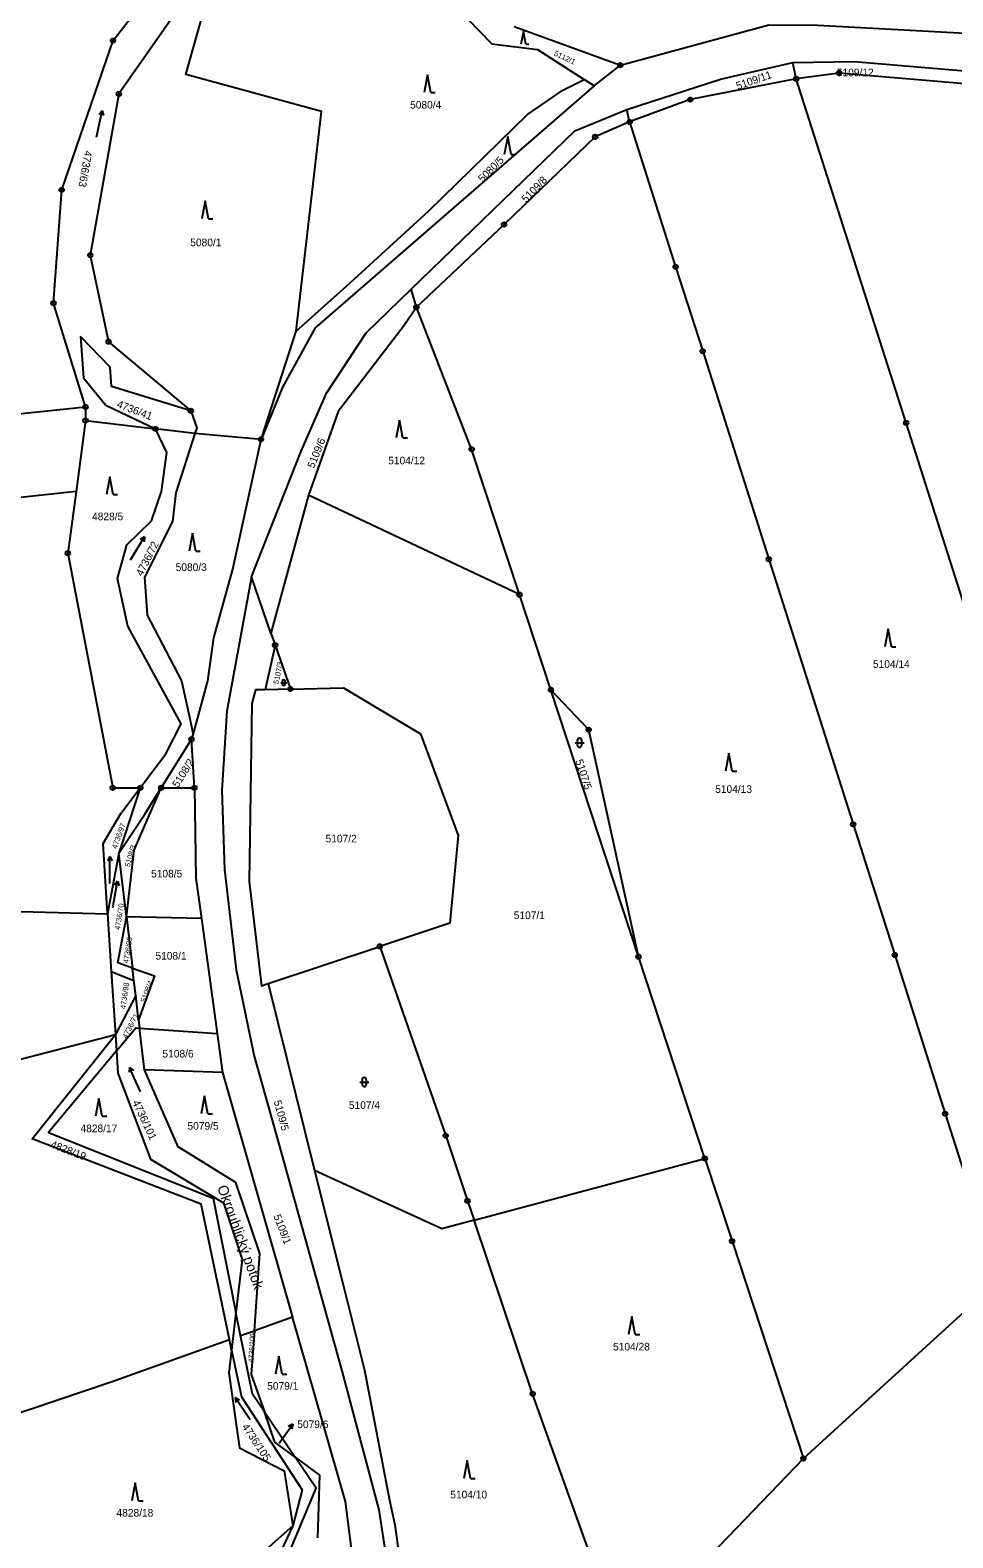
# Model space of a CAD drawing. Extents: x -733394 to -722299, y -1082822 to -1075049.
# Drawn here: x -724621.4 to -724415.4, y -1079454.3 to -1079117.9 of the extents above; entities that cross this region are included whole.
import ezdxf

# ---------------------------------------------------------------- set-up
doc = ezdxf.new("R2010")
doc.units = 0
for name, color, linetype in [('Hranice parcel', 7, 'Continuous'), ('Parcelní čísla', 7, 'Continuous'), ('Pop  PČ popisy', 7, 'Continuous'), ('Značky bodu BP', 7, 'Continuous'), ('Značky kultur', 7, 'Continuous')]:
    doc.layers.add(name, color=color, linetype=linetype)

msp = doc.modelspace()

# ---------------------------------------------------------------- linework, layer by layer
at = {"layer": 'Hranice parcel'}
for p, q in [((-724513.31, -1079117.1), (-724489.63, -1079125.74)), ((-724495.46, -1079130.38), (-724489.63, -1079125.74)), ((-724450.36, -1079128.81), (-724451.12, -1079125.14)), ((-724495.46, -1079130.38), (-724497.69, -1079128.94)), ((-724487.56, -1079138.42), (-724488.16, -1079135.65)), ((-724535.17, -1079179.75), (-724536.37, -1079175.71)), ((-724603.52, -1079193.1), (-724610.14, -1079186.29)), ((-724610.14, -1079186.29), (-724609.48, -1079195.48)), ((-724569.85, -1079209.24), (-724562.01, -1079185.07)), ((-724603.23, -1079197.41), (-724603.52, -1079193.1)), ((-724585.53, -1079202.89), (-724603.23, -1079197.41)), ((-724686.12, -1079209.86), (-724609.05, -1079202.01)), ((-724609.05, -1079202.01), (-724609.05, -1079205.03)), ((-724609.05, -1079205.03), (-724611.16, -1079220.88)), ((-724609.05, -1079205.03), (-724593.41, -1079206.91)), ((-724584.62, -1079207.96), (-724593.41, -1079206.91)), ((-724569.85, -1079209.24), (-724584.62, -1079207.96)), ((-724559.23, -1079221.67), (-724567.65, -1079252.45)), ((-724512.14, -1079243.88), (-724559.23, -1079221.67)), ((-724567.65, -1079252.45), (-724572, -1079239.95)), ((-724505.13, -1079265.14), (-724512.14, -1079243.88)), ((-724567.65, -1079252.45), (-724566.71, -1079255.16)), ((-724566.71, -1079255.16), (-724568.97, -1079265.09)), ((-724566.71, -1079255.16), (-724563.3, -1079264.95)), ((-724563.3, -1079264.95), (-724568.97, -1079265.09)), ((-724485.57, -1079324.66), (-724505.13, -1079265.14)), ((-724585.38, -1079276.16), (-724584.98, -1079275.16)), ((-724584.73, -1079286.98), (-724585.38, -1079276.16)), ((-724596.82, -1079286.99), (-724601.63, -1079301.56)), ((-724592.15, -1079286.98), (-724584.73, -1079286.98)), ((-724584.73, -1079286.98), (-724584.41, -1079307.13)), ((-724604.12, -1079315.09), (-724605.13, -1079299.38)), ((-724601.63, -1079301.56), (-724604.12, -1079315.09)), ((-724599.93, -1079315.81), (-724601.63, -1079301.56)), ((-724584.41, -1079307.13), (-724583.17, -1079316.18)), ((-724687.95, -1079312.79), (-724604.12, -1079315.09)), ((-724604.12, -1079315.09), (-724603.29, -1079327.95)), ((-724599.93, -1079315.81), (-724598.57, -1079327.21)), ((-724583.17, -1079316.18), (-724599.93, -1079315.81)), ((-724583.17, -1079316.18), (-724579.65, -1079341.82)), ((-724568.27, -1079330.64), (-724543.32, -1079322.37)), ((-724470.76, -1079369.7), (-724485.57, -1079324.66)), ((-724603.29, -1079327.95), (-724602.38, -1079342.01)), ((-724603.29, -1079327.95), (-724598.24, -1079329.99)), ((-724598.24, -1079329.99), (-724598.57, -1079327.21)), ((-724597.84, -1079333.36), (-724598.24, -1079329.99)), ((-724568.27, -1079330.64), (-724557.9, -1079372.38)), ((-724597.84, -1079333.36), (-724602.38, -1079342.01)), ((-724597.19, -1079338.76), (-724597.84, -1079333.36)), ((-724597.19, -1079338.76), (-724596.97, -1079340.61)), ((-724596.97, -1079340.61), (-724579.65, -1079341.82)), ((-724595.86, -1079349.92), (-724596.97, -1079340.61)), ((-724579.65, -1079341.82), (-724578.46, -1079350.54)), ((-724660.05, -1079357.01), (-724602.38, -1079342.01)), ((-724602.38, -1079342.01), (-724602.14, -1079345.69)), ((-724602.14, -1079345.69), (-724601.82, -1079350.63)), ((-724578.46, -1079350.54), (-724595.86, -1079349.92)), ((-724578.46, -1079350.54), (-724562.82, -1079405.13)), ((-724522.29, -1079383.47), (-724470.76, -1079369.7)), ((-724574.06, -1079392.23), (-724575.45, -1079404.09)), ((-724571.34, -1079408.12), (-724570.13, -1079390.91)), ((-724405.22, -1079396.89), (-724448.76, -1079436.62)), ((-724575.45, -1079404.09), (-724576.42, -1079412.45)), ((-724574.42, -1079409.2), (-724575.45, -1079404.09)), ((-724562.82, -1079405.13), (-724571.34, -1079408.12)), ((-724551.03, -1079446.26), (-724562.82, -1079405.13)), ((-724574.42, -1079409.2), (-724571.34, -1079408.12)), ((-724571.34, -1079408.12), (-724572.03, -1079417.88)), ((-724576.42, -1079412.45), (-724577.02, -1079417.53)), ((-724576.42, -1079412.45), (-724576.92, -1079410.07)), ((-724572.03, -1079417.88), (-724569.1, -1079426.25)), ((-724569.1, -1079426.25), (-724562.24, -1079436.34)), ((-724448.76, -1079436.62), (-724489.05, -1079478.45)), ((-724548.26, -1079467.79), (-724551.03, -1079446.26))]:
    msp.add_line(p, q, dxfattribs=at)
for points in [[(-724609.05, -1079202.01), (-724616.2, -1079178.86), (-724614.37, -1079153.58), (-724602.91, -1079120.26), (-724593.34, -1079107.86), (-724605.72, -1079093.45), (-724624.82, -1079090.48), (-724639.97, -1079087.06)], [(-724589.06, -1079114.23), (-724601.61, -1079132.18), (-724607.99, -1079168.13), (-724603.9, -1079187.45), (-724585.53, -1079202.89)], [(-724562.01, -1079185.07), (-724556.37, -1079136.11), (-724586.66, -1079127.84), (-724583.25, -1079115.69)], [(-724523.71, -1079115.52), (-724518.36, -1079121), (-724508.12, -1079122.22), (-724497.69, -1079128.94)], [(-724489.63, -1079125.74), (-724456.44, -1079116.72), (-724445.51, -1079116.83), (-724394.74, -1079119.54)], [(-724488.16, -1079135.65), (-724467.24, -1079128.88), (-724451.12, -1079125.14)], [(-724451.12, -1079125.14), (-724437.46, -1079124.91), (-724404.8, -1079127.69), (-724391.49, -1079128.19)], [(-724562.01, -1079185.07), (-724549.94, -1079174.3), (-724532.4, -1079158.27), (-724510.39, -1079136.74), (-724502.49, -1079131.33), (-724497.69, -1079128.94)], [(-724450.36, -1079128.81), (-724474.02, -1079133.43), (-724487.56, -1079138.42)], [(-724390.75, -1079131.74), (-724440.79, -1079127.5), (-724450.36, -1079128.81)], [(-724372.57, -1079372.4), (-724385.1, -1079333.09), (-724398.17, -1079292.25), (-724411.07, -1079251.77), (-724425.81, -1079205.57), (-724450.36, -1079128.81)], [(-724495.46, -1079130.38), (-724557.76, -1079184.37), (-724565.09, -1079197.59), (-724569.85, -1079209.24)], [(-724536.37, -1079175.71), (-724499.81, -1079140.4), (-724488.16, -1079135.65)], [(-724487.56, -1079138.42), (-724495.26, -1079141.75), (-724515.6, -1079161.3), (-724535.17, -1079179.75)], [(-724487.56, -1079138.42), (-724477.28, -1079170.74), (-724471.25, -1079189.55), (-724456.47, -1079235.96), (-724437.64, -1079295.12), (-724428.36, -1079324.28), (-724417.1, -1079359.71), (-724405.22, -1079396.89)], [(-724572, -1079239.95), (-724560.89, -1079211.91), (-724555.24, -1079198.92), (-724546.37, -1079185.45), (-724536.37, -1079175.71)], [(-724535.17, -1079179.75), (-724537.93, -1079183.82), (-724552.64, -1079203), (-724559.23, -1079221.67)], [(-724512.14, -1079243.88), (-724522.83, -1079211.42), (-724535.17, -1079179.75)], [(-724609.48, -1079195.48), (-724604.53, -1079201.61), (-724593.41, -1079206.91)], [(-724585.53, -1079202.89), (-724584.21, -1079206.69), (-724584.62, -1079207.96)], [(-724596.82, -1079286.99), (-724591.14, -1079279.41), (-724587.66, -1079272.73), (-724599.62, -1079250.95), (-724601.88, -1079240.31), (-724599.82, -1079232.81), (-724594.34, -1079227.41), (-724592.08, -1079220.85), (-724590.91, -1079212.2), (-724593.41, -1079206.91)], [(-724584.62, -1079207.96), (-724588.87, -1079221.18), (-724589.63, -1079227.57), (-724595.91, -1079239.97), (-724595.27, -1079248.49), (-724587.65, -1079263.15), (-724585.65, -1079271.88), (-724584.98, -1079275.16)], [(-724584.98, -1079275.16), (-724581.72, -1079263.11), (-724580.39, -1079253.56), (-724576.12, -1079238.23), (-724569.85, -1079209.24)], [(-724611.16, -1079220.88), (-724631.88, -1079223.1), (-724704.34, -1079229.6)], [(-724611.16, -1079220.88), (-724613, -1079234.65), (-724602.98, -1079286.99), (-724600.66, -1079286.99), (-724596.82, -1079286.99)], [(-724572, -1079239.95), (-724577.5, -1079269.9), (-724578.6, -1079287.5), (-724578, -1079305.25), (-724575.39, -1079327.6), (-724571.41, -1079346.86), (-724565.45, -1079368.05), (-724551.85, -1079417.05), (-724543.56, -1079448.11), (-724538.3, -1079482.71), (-724537.97, -1079485.1), (-724536.57, -1079499.32), (-724536.86, -1079514.22), (-724536.15, -1079516.25)], [(-724568.97, -1079265.09), (-724571.12, -1079265.14), (-724571.95, -1079268.17), (-724572.51, -1079307.89), (-724569.78, -1079331.14), (-724568.27, -1079330.64)], [(-724563.3, -1079264.95), (-724551.42, -1079264.66), (-724534.26, -1079274.91), (-724525.86, -1079297.64), (-724527.67, -1079317.19), (-724543.32, -1079322.37)], [(-724485.57, -1079324.66), (-724496.7, -1079274.03), (-724505.13, -1079265.14)], [(-724585.38, -1079276.16), (-724589.87, -1079283.3), (-724592.15, -1079286.98)], [(-724605.13, -1079299.38), (-724601.13, -1079292.74), (-724596.82, -1079286.99)], [(-724601.63, -1079301.56), (-724595.8, -1079292.9), (-724592.15, -1079286.98)], [(-724599.93, -1079315.81), (-724598.2, -1079300.93), (-724592.15, -1079286.98)], [(-724598.57, -1079327.21), (-724601.87, -1079326.06), (-724599.93, -1079315.81)], [(-724543.32, -1079322.37), (-724528.62, -1079364.61), (-724523.75, -1079379.16), (-724522.29, -1079383.47)], [(-724598.57, -1079327.21), (-724593.65, -1079328.92), (-724597.19, -1079338.76)], [(-724602.14, -1079345.69), (-724597.84, -1079340.55), (-724596.97, -1079340.61)], [(-724576.92, -1079410.07), (-724583.24, -1079379.91), (-724620.97, -1079365.28), (-724602.38, -1079342.01)], [(-724602.14, -1079345.69), (-724617.35, -1079363.89), (-724580.58, -1079378.58), (-724575.45, -1079404.09)], [(-724601.82, -1079350.63), (-724594.53, -1079369.81), (-724578.25, -1079379.59), (-724574.06, -1079392.23)], [(-724570.13, -1079390.91), (-724575.46, -1079375.05), (-724588.36, -1079367.12), (-724595.86, -1079349.92)], [(-724470.76, -1079369.7), (-724464.68, -1079388.15), (-724448.76, -1079436.62)], [(-724522.29, -1079383.47), (-724529.5, -1079385.4), (-724557.9, -1079372.38)], [(-724557.9, -1079372.38), (-724551.78, -1079397), (-724546.74, -1079416.9), (-724541.15, -1079445.93), (-724540, -1079451.4), (-724531.5, -1079512.55)], [(-724489.05, -1079478.45), (-724509.22, -1079422.2), (-724522.29, -1079383.47)], [(-724569.1, -1079426.25), (-724571.8, -1079422.29), (-724574.42, -1079409.2)], [(-724645.5, -1079433.76), (-724603.33, -1079419.55), (-724576.92, -1079410.07)], [(-724576.42, -1079412.45), (-724574.25, -1079422.85), (-724560.66, -1079443.66), (-724562.79, -1079451.65)], [(-724577.02, -1079417.53), (-724574.65, -1079434.22), (-724564.72, -1079439.39), (-724562.79, -1079451.65)], [(-724562.24, -1079436.34), (-724566.75, -1079432.98), (-724569.1, -1079426.25)], [(-724572.41, -1079478.19), (-724569.23, -1079471.22), (-724557.52, -1079443.29), (-724562.24, -1079436.34)], [(-724562.24, -1079436.34), (-724556.82, -1079440.39), (-724557.24, -1079454.36)], [(-724562.79, -1079451.65), (-724578.05, -1079465.16), (-724578.07, -1079480.9), (-724578.16, -1079481.06)], [(-724562.79, -1079451.65), (-724571.09, -1079469.32), (-724576.12, -1079480.05)]]:
    msp.add_lwpolyline(points, dxfattribs=at)
at = {"layer": 'Pop  PČ popisy'}
for p, q in [((-724564.51, -1079431.44), (-724562.79, -1079428.98)), ((-724562.79, -1079428.98), (-724563.77, -1079429.52)), ((-724562.79, -1079428.98), (-724562.95, -1079430.09)), ((-724565.79, -1079433.24), (-724564.51, -1079431.44))]:
    msp.add_line(p, q, dxfattribs=at)
at = {"layer": 'Značky bodu BP'}
for centre, radius in [((-724602.91, -1079120.26), 0.5), ((-724602.91, -1079120.26), 0.0303), ((-724489.63, -1079125.74), 0.5), ((-724489.63, -1079125.74), 0.0303), ((-724450.36, -1079128.81), 0.5), ((-724450.36, -1079128.81), 0.0303), ((-724440.79, -1079127.5), 0.5), ((-724440.79, -1079127.5), 0.0303), ((-724601.61, -1079132.18), 0.5), ((-724601.61, -1079132.18), 0.0303), ((-724474.02, -1079133.43), 0.5), ((-724474.02, -1079133.43), 0.0303), ((-724487.56, -1079138.42), 0.5), ((-724487.56, -1079138.42), 0.0303), ((-724495.26, -1079141.75), 0.5), ((-724495.26, -1079141.75), 0.0303), ((-724614.37, -1079153.58), 0.5), ((-724614.37, -1079153.58), 0.0303), ((-724515.6, -1079161.3), 0.5), ((-724515.6, -1079161.3), 0.0303), ((-724607.99, -1079168.13), 0.5), ((-724607.99, -1079168.13), 0.0303), ((-724477.28, -1079170.74), 0.5), ((-724477.28, -1079170.74), 0.0303), ((-724616.2, -1079178.86), 0.5), ((-724616.2, -1079178.86), 0.0303), ((-724535.17, -1079179.75), 0.5), ((-724535.17, -1079179.75), 0.0303), ((-724603.9, -1079187.45), 0.5), ((-724603.9, -1079187.45), 0.0303), ((-724471.25, -1079189.55), 0.5), ((-724471.25, -1079189.55), 0.0303), ((-724609.05, -1079202.01), 0.5), ((-724609.05, -1079202.01), 0.0303), ((-724585.53, -1079202.89), 0.5), ((-724585.53, -1079202.89), 0.0303), ((-724609.05, -1079205.03), 0.5), ((-724609.05, -1079205.03), 0.0303), ((-724593.41, -1079206.91), 0.5), ((-724593.41, -1079206.91), 0.0303), ((-724425.81, -1079205.57), 0.5), ((-724425.81, -1079205.57), 0.0303), ((-724569.85, -1079209.24), 0.5), ((-724569.85, -1079209.24), 0.0303), ((-724522.83, -1079211.42), 0.5), ((-724522.83, -1079211.42), 0.0303), ((-724613, -1079234.65), 0.5), ((-724613, -1079234.65), 0.0303), ((-724456.47, -1079235.96), 0.5), ((-724456.47, -1079235.96), 0.0303), ((-724512.14, -1079243.88), 0.5), ((-724512.14, -1079243.88), 0.0303), ((-724566.71, -1079255.16), 0.5), ((-724566.71, -1079255.16), 0.0303), ((-724563.3, -1079264.95), 0.5), ((-724563.3, -1079264.95), 0.0303), ((-724505.13, -1079265.14), 0.5), ((-724505.13, -1079265.14), 0.0303), ((-724496.7, -1079274.03), 0.5), ((-724496.7, -1079274.03), 0.0303), ((-724585.38, -1079276.16), 0.5), ((-724585.38, -1079276.16), 0.0303), ((-724602.98, -1079286.99), 0.5), ((-724602.98, -1079286.99), 0.0303), ((-724596.82, -1079286.99), 0.5), ((-724596.82, -1079286.99), 0.0303), ((-724592.15, -1079286.98), 0.5), ((-724592.15, -1079286.98), 0.0303), ((-724584.73, -1079286.98), 0.5), ((-724584.73, -1079286.98), 0.0303), ((-724437.64, -1079295.12), 0.5), ((-724437.64, -1079295.12), 0.0303), ((-724543.32, -1079322.37), 0.5), ((-724543.32, -1079322.37), 0.0303), ((-724485.57, -1079324.66), 0.5), ((-724485.57, -1079324.66), 0.0303), ((-724428.36, -1079324.28), 0.5), ((-724428.36, -1079324.28), 0.0303), ((-724417.1, -1079359.71), 0.5), ((-724417.1, -1079359.71), 0.0303), ((-724528.62, -1079364.61), 0.5), ((-724528.62, -1079364.61), 0.0303), ((-724470.76, -1079369.7), 0.5), ((-724470.76, -1079369.7), 0.0303), ((-724523.75, -1079379.16), 0.5), ((-724523.75, -1079379.16), 0.0303), ((-724464.68, -1079388.15), 0.5), ((-724464.68, -1079388.15), 0.0303), ((-724509.22, -1079422.2), 0.5), ((-724509.22, -1079422.2), 0.0303), ((-724448.76, -1079436.62), 0.5), ((-724448.76, -1079436.62), 0.0303)]:
    msp.add_circle(centre, radius, dxfattribs=at)
at = {"layer": 'Značky kultur'}
for p, q in [((-724511.29, -1079118.27), (-724511.82, -1079121.07)), ((-724510.77, -1079121.07), (-724511.29, -1079118.27)), ((-724510.77, -1079121.07), (-724510.07, -1079121.07)), ((-724532.72, -1079127.88), (-724533.47, -1079131.88)), ((-724531.97, -1079131.88), (-724532.72, -1079127.88)), ((-724531.97, -1079131.88), (-724530.97, -1079131.88)), ((-724606.6, -1079141.79), (-724605.35, -1079135.92)), ((-724605.35, -1079135.92), (-724606.05, -1079136.77)), ((-724605.35, -1079135.92), (-724605.07, -1079136.98)), ((-724514.79, -1079141.65), (-724515.54, -1079145.65)), ((-724514.04, -1079145.65), (-724514.79, -1079141.65)), ((-724514.04, -1079145.65), (-724513.04, -1079145.65)), ((-724582.34, -1079156.04), (-724583.09, -1079160.04)), ((-724581.59, -1079160.04), (-724582.34, -1079156.04)), ((-724581.59, -1079160.04), (-724580.59, -1079160.04)), ((-724538.93, -1079204.93), (-724539.68, -1079208.93)), ((-724538.18, -1079208.93), (-724538.93, -1079204.93)), ((-724538.18, -1079208.93), (-724537.18, -1079208.93)), ((-724603.65, -1079217.57), (-724604.4, -1079221.57)), ((-724602.9, -1079221.57), (-724603.65, -1079217.57)), ((-724602.9, -1079221.57), (-724601.9, -1079221.57)), ((-724585.18, -1079230.16), (-724585.93, -1079234.16)), ((-724584.43, -1079234.16), (-724585.18, -1079230.16)), ((-724598.99, -1079236.13), (-724595.9, -1079230.99)), ((-724595.9, -1079230.99), (-724596.83, -1079231.57)), ((-724595.9, -1079230.99), (-724595.97, -1079232.08)), ((-724584.43, -1079234.16), (-724583.43, -1079234.16)), ((-724429.86, -1079251.55), (-724430.61, -1079255.55)), ((-724429.11, -1079255.55), (-724429.86, -1079251.55)), ((-724429.11, -1079255.55), (-724428.11, -1079255.55)), ((-724565.46, -1079263.53), (-724564.12, -1079263.53)), ((-724565.12, -1079263.2), (-724565.12, -1079263.87)), ((-724564.46, -1079263.87), (-724564.46, -1079263.2)), ((-724499.74, -1079276.93), (-724497.74, -1079276.93)), ((-724499.24, -1079276.43), (-724499.24, -1079277.43)), ((-724498.24, -1079277.43), (-724498.24, -1079276.43)), ((-724465.38, -1079279.28), (-724466.13, -1079283.28)), ((-724464.63, -1079283.28), (-724465.38, -1079279.28)), ((-724464.63, -1079283.28), (-724463.63, -1079283.28)), ((-724603.62, -1079302.33), (-724604.12, -1079303.31)), ((-724603.62, -1079308.33), (-724603.62, -1079302.33)), ((-724603.62, -1079302.33), (-724603.12, -1079303.31)), ((-724602.93, -1079313.71), (-724601.89, -1079307.8)), ((-724601.89, -1079307.8), (-724602.55, -1079308.68)), ((-724601.89, -1079307.8), (-724601.56, -1079308.85)), ((-724599.22, -1079349.36), (-724599.28, -1079350.46)), ((-724596.78, -1079354.84), (-724599.22, -1079349.36)), ((-724599.22, -1079349.36), (-724598.36, -1079350.05)), ((-724547.81, -1079352.66), (-724545.81, -1079352.66)), ((-724547.31, -1079352.16), (-724547.31, -1079353.16)), ((-724546.31, -1079353.16), (-724546.31, -1079352.16)), ((-724606.05, -1079356.28), (-724606.8, -1079360.28)), ((-724605.3, -1079360.28), (-724606.05, -1079356.28)), ((-724582.47, -1079355.72), (-724583.22, -1079359.72)), ((-724581.72, -1079359.72), (-724582.47, -1079355.72)), ((-724605.3, -1079360.28), (-724604.3, -1079360.28)), ((-724581.72, -1079359.72), (-724580.72, -1079359.72)), ((-724487.06, -1079404.98), (-724487.81, -1079408.98)), ((-724486.31, -1079408.98), (-724487.06, -1079404.98)), ((-724486.31, -1079408.98), (-724485.31, -1079408.98)), ((-724565.87, -1079413.83), (-724566.62, -1079417.83)), ((-724565.12, -1079417.83), (-724565.87, -1079413.83)), ((-724565.12, -1079417.83), (-724564.12, -1079417.83)), ((-724572.26, -1079428), (-724575.61, -1079423.02)), ((-724575.61, -1079423.02), (-724575.48, -1079424.11)), ((-724575.61, -1079423.02), (-724574.65, -1079423.55)), ((-724523.81, -1079437.07), (-724524.56, -1079441.07)), ((-724523.06, -1079441.07), (-724523.81, -1079437.07)), ((-724597.96, -1079442.05), (-724598.71, -1079446.05)), ((-724597.21, -1079446.05), (-724597.96, -1079442.05)), ((-724523.06, -1079441.07), (-724522.06, -1079441.07)), ((-724597.21, -1079446.05), (-724596.21, -1079446.05))]:
    msp.add_line(p, q, dxfattribs=at)
for centre, radius, start, end in [((-724564.79, -1079263.2), 0.335, 0, 180), ((-724564.79, -1079263.87), 0.335, 180, 359.9879), ((-724498.74, -1079276.43), 0.5, 0, 180), ((-724498.74, -1079277.43), 0.5, 180, 359.9879), ((-724546.81, -1079352.16), 0.5, 0, 180), ((-724546.81, -1079353.16), 0.5, 180, 359.9879)]:
    msp.add_arc(centre, radius, start, end, dxfattribs=at)

# ---------------------------------------------------------------- texts
at = {"layer": 'Parcelní čísla'}
for s, height, rotation, p in [('5112/1', 1.19, 335, (-724504.57, -1079123.52)), ('5109/11', 1.7, 19, (-724463.44, -1079131.24)), ('4736/63', 1.7, 260, (-724609.2, -1079144.71)), ('5080/5', 1.7, 45, (-724520.39, -1079152.01)), ('5109/8', 1.7, 46, (-724510.67, -1079156.53)), ('4736/41', 1.7, 339, (-724602.2, -1079202.03)), ('5109/6', 1.7, 68, (-724558.02, -1079215.82)), ('4736/72', 1.7, 63, (-724596.38, -1079239.89)), ('5107/3', 1.19, 79, (-724565.95, -1079263.92)), ('5108/2', 1.7, 58, (-724588.38, -1079287.09)), ('5107/5', 1.7, 288, (-724499.69, -1079280.94)), ('4736/97', 1.19, 70, (-724602.11, -1079300.71)), ('5108/3', 1.19, 74, (-724599.17, -1079304.77)), ('4736/70', 1.19, 81, (-724601.37, -1079318.76)), ('4736/99', 1.19, 81, (-724599.5, -1079326.23)), ('4736/98', 1.19, 82, (-724600.13, -1079336.4)), ('5108/4', 1.19, 70, (-724595.67, -1079334.97)), ('4736/71', 1.19, 63, (-724599.83, -1079343.05)), ('4736/101', 1.7, 295, (-724598.62, -1079357.15)), ('5109/5', 1.7, 285, (-724567.04, -1079356.94)), ('4828/19', 1.7, 339, (-724617, -1079367.19)), ('5109/1', 1.7, 291, (-724567.11, -1079382.54)), ('4736/106', 1.139, 87, (-724571.55, -1079415.26)), ('4736/105', 1.7, 304, (-724574.22, -1079429.56))]:
    msp.add_text(s, height=height, rotation=rotation, dxfattribs=at).set_placement(p)
for s, p in [('5109/12', (-724441.29, -1079128.23)), ('5080/4', (-724536.57, -1079135.43)), ('5080/1', (-724585.66, -1079166.15)), ('5104/12', (-724541.46, -1079214.81)), ('4828/5', (-724607.59, -1079227.29)), ('5080/3', (-724588.92, -1079238.6)), ('5104/14', (-724433.23, -1079260.22)), ('5104/13', (-724468.45, -1079288.12)), ('5107/2', (-724555.44, -1079299.16)), ('5108/5', (-724594.41, -1079306.99)), ('5107/1', (-724513.43, -1079316.26)), ('5108/1', (-724593.43, -1079325.32)), ('5108/6', (-724591.87, -1079347.16)), ('5107/4', (-724550.25, -1079358.65)), ('4828/17', (-724610.17, -1079363.83)), ('5079/5', (-724586.28, -1079363.27)), ('5104/28', (-724491.26, -1079412.53)), ('5079/1', (-724568.48, -1079421.29)), ('5079/6', (-724561.77, -1079429.85)), ('5104/10', (-724527.6, -1079445.53)), ('4828/18', (-724602.13, -1079449.6))]:
    msp.add_text(s, height=1.7, dxfattribs=at).set_placement(p)
at = {"layer": 'Pop  PČ popisy'}
msp.add_text('Okrouhlický potok', height=2.3, rotation=290, dxfattribs=at).set_placement((-724579.68, -1079376.12))

doc.saveas('drawing.dxf')
